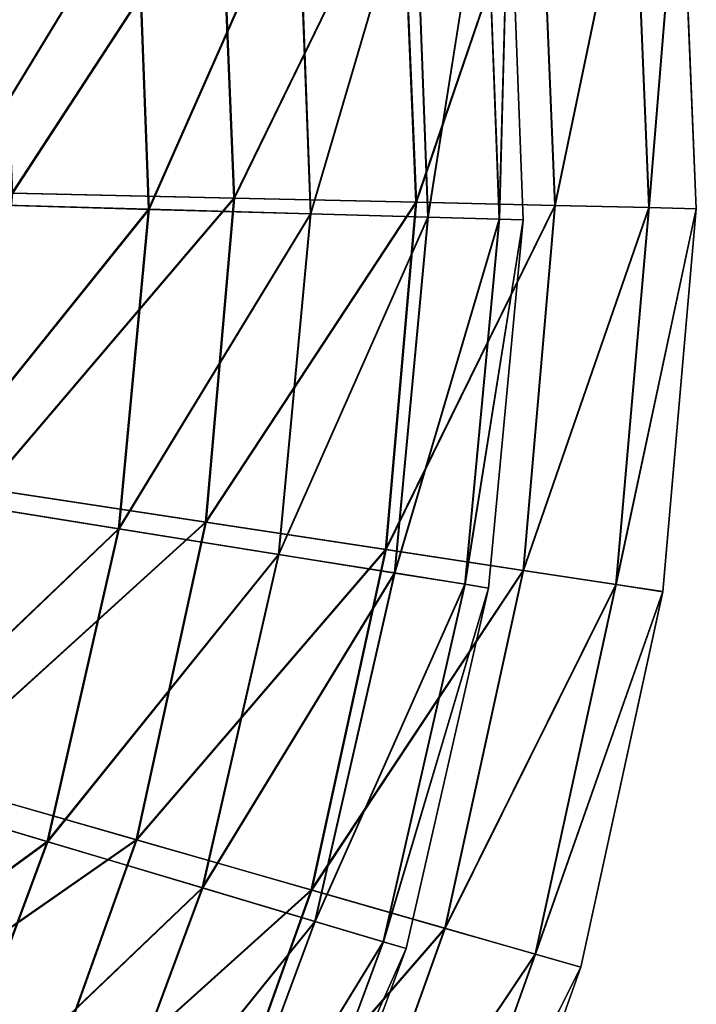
# Model space of a CAD drawing. Header units: millimetres. Extents: x -221 to 238, y -218 to 203.
# Tile 425 of 546: x 220 to 238, y -46 to -20. Entities that reach past the tile are written whole.
import ezdxf

# ---------------------------------------------------------------- set-up
doc = ezdxf.new("R2010")
doc.units = ezdxf.units.MM
doc.header["$LTSCALE"] = 25.4
doc.layers.get('0').update_dxf_attribs({"true_color": 0xff5454})

# ---------------------------------------------------------------- blocks, each defined once
blk = doc.blocks.new('KARO-V-10303.STL#1')
at = {"color": 7, "true_color": 0xffffff}
mesh = blk.add_polyface(dxfattribs=at)
corners = [(236.498, -14.608, 473.988), (234.414, -24.612, 483.72), (236.914, -24.669, 473.988), (234.011, -14.871, 483.72)]
mesh.append_faces([[corners[k] for k in face] for face in [(0, 1, 2), (1, 0, 3)]], dxfattribs={"vtx0": -1, "color": 7})
mesh = blk.add_polyface(dxfattribs=at)
corners = [(234.425, -24.612, 434.27), (236.505, -14.607, 444.003), (236.921, -24.669, 444.003), (234.022, -14.87, 434.27)]
mesh.append_faces([[corners[k] for k in face] for face in [(0, 1, 2), (1, 0, 3)]], dxfattribs={"vtx0": -1, "color": 7})
mesh = blk.add_polyface(dxfattribs=at)
corners = [(237.753, -14.475, 464.02), (236.914, -24.669, 473.988), (238.176, -24.697, 464.02), (236.498, -14.608, 473.988)]
mesh.append_faces([[corners[k] for k in face] for face in [(0, 1, 2), (1, 0, 3)]], dxfattribs={"vtx0": -1, "color": 7})
mesh = blk.add_polyface(dxfattribs=at)
corners = [(236.921, -24.669, 444.003), (237.756, -14.475, 453.972), (238.178, -24.697, 453.972), (236.505, -14.607, 444.003)]
mesh.append_faces([[corners[k] for k in face] for face in [(0, 1, 2), (1, 0, 3)]], dxfattribs={"vtx0": -1, "color": 7})
mesh = blk.add_polyface(dxfattribs=at)
corners = [(237.756, -14.475, 453.972), (238.176, -24.697, 464.02), (238.178, -24.697, 453.972), (237.753, -14.475, 464.02)]
mesh.append_faces([[corners[k] for k in face] for face in [(0, 1, 2), (1, 0, 3)]], dxfattribs={"vtx0": -1, "color": 7})
mesh = blk.add_polyface(dxfattribs=at)
corners = [(234.011, -14.871, 483.72), (230.713, -24.527, 493.061), (234.414, -24.612, 483.72), (230.33, -15.261, 493.061)]
mesh.append_faces([[corners[k] for k in face] for face in [(0, 1, 2), (1, 0, 3)]], dxfattribs={"vtx0": -1, "color": 7})
mesh = blk.add_polyface(dxfattribs=at)
corners = [(230.729, -24.528, 424.927), (234.022, -14.87, 434.27), (234.425, -24.612, 434.27), (230.346, -15.259, 424.927)]
mesh.append_faces([[corners[k] for k in face] for face in [(0, 1, 2), (1, 0, 3)]], dxfattribs={"vtx0": -1, "color": 7})
mesh = blk.add_polyface(dxfattribs=at)
corners = [(233.202, -15.159, 458.871), (232.932, -24.977, 448.872), (233.57, -24.994, 458.871), (232.568, -15.224, 448.872)]
mesh.append_faces([[corners[k] for k in face] for face in [(0, 1, 2), (1, 0, 3)]], dxfattribs={"vtx0": -1, "color": 7})
mesh = blk.add_polyface(dxfattribs=at)
corners = [(232.937, -24.977, 468.871), (233.202, -15.159, 458.871), (233.57, -24.994, 458.871), (232.572, -15.224, 468.871)]
mesh.append_faces([[corners[k] for k in face] for face in [(0, 1, 2), (1, 0, 3)]], dxfattribs={"vtx0": -1, "color": 7})
mesh = blk.add_polyface(dxfattribs=at)
corners = [(230.33, -15.261, 493.061), (225.871, -24.417, 501.865), (230.713, -24.527, 493.061), (225.513, -15.771, 501.865)]
mesh.append_faces([[corners[k] for k in face] for face in [(0, 1, 2), (1, 0, 3)]], dxfattribs={"vtx0": -1, "color": 7})
mesh = blk.add_polyface(dxfattribs=at)
corners = [(225.891, -24.417, 416.121), (230.346, -15.259, 424.927), (230.729, -24.528, 424.927), (225.533, -15.769, 416.121)]
mesh.append_faces([[corners[k] for k in face] for face in [(0, 1, 2), (1, 0, 3)]], dxfattribs={"vtx0": -1, "color": 7})
mesh = blk.add_polyface(dxfattribs=at)
corners = [(230.68, -15.419, 439.033), (227.908, -24.835, 429.515), (231.035, -24.923, 439.033), (227.568, -15.74, 429.515)]
mesh.append_faces([[corners[k] for k in face] for face in [(0, 1, 2), (1, 0, 3)]], dxfattribs={"vtx0": -1, "color": 7})
mesh = blk.add_polyface(dxfattribs=at)
corners = [(227.921, -24.836, 488.231), (230.688, -15.418, 478.71), (231.043, -24.923, 478.71), (227.581, -15.739, 488.231)]
mesh.append_faces([[corners[k] for k in face] for face in [(0, 1, 2), (1, 0, 3)]], dxfattribs={"vtx0": -1, "color": 7})
mesh = blk.add_polyface(dxfattribs=at)
corners = [(232.568, -15.224, 448.872), (231.035, -24.923, 439.033), (232.932, -24.977, 448.872), (230.68, -15.419, 439.033)]
mesh.append_faces([[corners[k] for k in face] for face in [(0, 1, 2), (1, 0, 3)]], dxfattribs={"vtx0": -1, "color": 7})
mesh = blk.add_polyface(dxfattribs=at)
corners = [(231.043, -24.923, 478.71), (232.572, -15.224, 468.871), (232.937, -24.977, 468.871), (230.688, -15.418, 478.71)]
mesh.append_faces([[corners[k] for k in face] for face in [(0, 1, 2), (1, 0, 3)]], dxfattribs={"vtx0": -1, "color": 7})
mesh = blk.add_polyface(dxfattribs=at)
corners = [(225.513, -15.771, 501.865), (219.964, -24.282, 509.992), (225.871, -24.417, 501.865), (219.637, -16.393, 509.992)]
mesh.append_faces([[corners[k] for k in face] for face in [(0, 1, 2), (1, 0, 3)]], dxfattribs={"vtx0": -1, "color": 7})
mesh = blk.add_polyface(dxfattribs=at)
corners = [(219.988, -24.283, 407.992), (225.533, -15.769, 416.121), (225.891, -24.417, 416.121), (219.661, -16.39, 407.992)]
mesh.append_faces([[corners[k] for k in face] for face in [(0, 1, 2), (1, 0, 3)]], dxfattribs={"vtx0": -1, "color": 7})
mesh = blk.add_polyface(dxfattribs=at)
corners = [(227.568, -15.74, 429.515), (223.602, -24.714, 420.468), (227.908, -24.835, 429.515), (223.283, -16.182, 420.468)]
mesh.append_faces([[corners[k] for k in face] for face in [(0, 1, 2), (1, 0, 3)]], dxfattribs={"vtx0": -1, "color": 7})
mesh = blk.add_polyface(dxfattribs=at)
corners = [(223.618, -24.715, 497.279), (227.581, -15.739, 488.231), (227.921, -24.836, 488.231), (223.299, -16.18, 497.279)]
mesh.append_faces([[corners[k] for k in face] for face in [(0, 1, 2), (1, 0, 3)]], dxfattribs={"vtx0": -1, "color": 7})
mesh = blk.add_polyface(dxfattribs=at)
corners = [(223.283, -16.182, 420.468), (218.186, -24.562, 412.04), (223.602, -24.714, 420.468), (217.893, -16.738, 412.04)]
mesh.append_faces([[corners[k] for k in face] for face in [(0, 1, 2), (1, 0, 3)]], dxfattribs={"vtx0": -1, "color": 7})
mesh = blk.add_polyface(dxfattribs=at)
corners = [(218.206, -24.562, 505.71), (223.299, -16.18, 497.279), (223.618, -24.715, 497.279), (217.913, -16.736, 505.71)]
mesh.append_faces([[corners[k] for k in face] for face in [(0, 1, 2), (1, 0, 3)]], dxfattribs={"vtx0": -1, "color": 7})
mesh = blk.add_polyface(dxfattribs=at)
corners = [(225.871, -24.417, 501.865), (219.279, -32.149, 509.992), (225.12, -33.038, 501.865), (219.964, -24.282, 509.992)]
mesh.append_faces([[corners[k] for k in face] for face in [(0, 1, 2), (1, 0, 3)]], dxfattribs={"vtx0": -1, "color": 7})
mesh = blk.add_polyface(dxfattribs=at)
corners = [(219.302, -32.153, 407.992), (225.891, -24.417, 416.121), (225.14, -33.041, 416.121), (219.988, -24.283, 407.992)]
mesh.append_faces([[corners[k] for k in face] for face in [(0, 1, 2), (1, 0, 3)]], dxfattribs={"vtx0": -1, "color": 7})
mesh = blk.add_polyface(dxfattribs=at)
corners = [(223.602, -24.714, 420.468), (217.454, -32.357, 412.04), (222.804, -33.215, 420.468), (218.186, -24.562, 412.04)]
mesh.append_faces([[corners[k] for k in face] for face in [(0, 1, 2), (1, 0, 3)]], dxfattribs={"vtx0": -1, "color": 7})
mesh = blk.add_polyface(dxfattribs=at)
corners = [(217.474, -32.36, 505.71), (223.618, -24.715, 497.279), (222.82, -33.217, 497.279), (218.206, -24.562, 505.71)]
mesh.append_faces([[corners[k] for k in face] for face in [(0, 1, 2), (1, 0, 3)]], dxfattribs={"vtx0": -1, "color": 7})
mesh = blk.add_polyface(dxfattribs=at)
corners = [(230.713, -24.527, 493.061), (225.12, -33.038, 501.865), (229.908, -33.767, 493.061), (225.871, -24.417, 501.865)]
mesh.append_faces([[corners[k] for k in face] for face in [(0, 1, 2), (1, 0, 3)]], dxfattribs={"vtx0": -1, "color": 7})
mesh = blk.add_polyface(dxfattribs=at)
corners = [(225.14, -33.041, 416.121), (230.729, -24.528, 424.927), (229.924, -33.769, 424.927), (225.891, -24.417, 416.121)]
mesh.append_faces([[corners[k] for k in face] for face in [(0, 1, 2), (1, 0, 3)]], dxfattribs={"vtx0": -1, "color": 7})
mesh = blk.add_polyface(dxfattribs=at)
corners = [(234.414, -24.612, 483.72), (229.908, -33.767, 493.061), (233.568, -34.323, 483.72), (230.713, -24.527, 493.061)]
mesh.append_faces([[corners[k] for k in face] for face in [(0, 1, 2), (1, 0, 3)]], dxfattribs={"vtx0": -1, "color": 7})
mesh = blk.add_polyface(dxfattribs=at)
corners = [(229.924, -33.769, 424.927), (234.425, -24.612, 434.27), (233.579, -34.325, 434.27), (230.729, -24.528, 424.927)]
mesh.append_faces([[corners[k] for k in face] for face in [(0, 1, 2), (1, 0, 3)]], dxfattribs={"vtx0": -1, "color": 7})
mesh = blk.add_polyface(dxfattribs=at)
corners = [(236.914, -24.669, 473.988), (233.568, -34.323, 483.72), (236.041, -34.7, 473.988), (234.414, -24.612, 483.72)]
mesh.append_faces([[corners[k] for k in face] for face in [(0, 1, 2), (1, 0, 3)]], dxfattribs={"vtx0": -1, "color": 7})
mesh = blk.add_polyface(dxfattribs=at)
corners = [(233.579, -34.325, 434.27), (236.921, -24.669, 444.003), (236.048, -34.701, 444.003), (234.425, -24.612, 434.27)]
mesh.append_faces([[corners[k] for k in face] for face in [(0, 1, 2), (1, 0, 3)]], dxfattribs={"vtx0": -1, "color": 7})
mesh = blk.add_polyface(dxfattribs=at)
corners = [(227.908, -24.835, 429.515), (222.804, -33.215, 420.468), (227.058, -33.897, 429.515), (223.602, -24.714, 420.468)]
mesh.append_faces([[corners[k] for k in face] for face in [(0, 1, 2), (1, 0, 3)]], dxfattribs={"vtx0": -1, "color": 7})
mesh = blk.add_polyface(dxfattribs=at)
corners = [(222.82, -33.217, 497.279), (227.921, -24.836, 488.231), (227.07, -33.899, 488.231), (223.618, -24.715, 497.279)]
mesh.append_faces([[corners[k] for k in face] for face in [(0, 1, 2), (1, 0, 3)]], dxfattribs={"vtx0": -1, "color": 7})
mesh = blk.add_polyface(dxfattribs=at)
corners = [(231.035, -24.923, 439.033), (227.058, -33.897, 429.515), (230.146, -34.392, 439.033), (227.908, -24.835, 429.515)]
mesh.append_faces([[corners[k] for k in face] for face in [(0, 1, 2), (1, 0, 3)]], dxfattribs={"vtx0": -1, "color": 7})
mesh = blk.add_polyface(dxfattribs=at)
corners = [(227.07, -33.899, 488.231), (231.043, -24.923, 478.71), (230.155, -34.394, 478.71), (227.921, -24.836, 488.231)]
mesh.append_faces([[corners[k] for k in face] for face in [(0, 1, 2), (1, 0, 3)]], dxfattribs={"vtx0": -1, "color": 7})
mesh = blk.add_polyface(dxfattribs=at)
corners = [(238.176, -24.697, 464.02), (236.041, -34.7, 473.988), (237.288, -34.889, 464.02), (236.914, -24.669, 473.988)]
mesh.append_faces([[corners[k] for k in face] for face in [(0, 1, 2), (1, 0, 3)]], dxfattribs={"vtx0": -1, "color": 7})
mesh = blk.add_polyface(dxfattribs=at)
corners = [(236.048, -34.701, 444.003), (238.178, -24.697, 453.972), (237.29, -34.89, 453.972), (236.921, -24.669, 444.003)]
mesh.append_faces([[corners[k] for k in face] for face in [(0, 1, 2), (1, 0, 3)]], dxfattribs={"vtx0": -1, "color": 7})
mesh = blk.add_polyface(dxfattribs=at)
corners = [(238.178, -24.697, 453.972), (237.288, -34.889, 464.02), (237.29, -34.89, 453.972), (238.176, -24.697, 464.02)]
mesh.append_faces([[corners[k] for k in face] for face in [(0, 1, 2), (1, 0, 3)]], dxfattribs={"vtx0": -1, "color": 7})
mesh = blk.add_polyface(dxfattribs=at)
corners = [(232.932, -24.977, 448.872), (230.146, -34.392, 439.033), (232.021, -34.693, 448.872), (231.035, -24.923, 439.033)]
mesh.append_faces([[corners[k] for k in face] for face in [(0, 1, 2), (1, 0, 3)]], dxfattribs={"vtx0": -1, "color": 7})
mesh = blk.add_polyface(dxfattribs=at)
corners = [(230.155, -34.394, 478.71), (232.937, -24.977, 468.871), (232.025, -34.693, 468.871), (231.043, -24.923, 478.71)]
mesh.append_faces([[corners[k] for k in face] for face in [(0, 1, 2), (1, 0, 3)]], dxfattribs={"vtx0": -1, "color": 7})
mesh = blk.add_polyface(dxfattribs=at)
corners = [(233.57, -24.994, 458.871), (232.021, -34.693, 448.872), (232.65, -34.794, 458.871), (232.932, -24.977, 448.872)]
mesh.append_faces([[corners[k] for k in face] for face in [(0, 1, 2), (1, 0, 3)]], dxfattribs={"vtx0": -1, "color": 7})
mesh = blk.add_polyface(dxfattribs=at)
corners = [(232.025, -34.693, 468.871), (233.57, -24.994, 458.871), (232.65, -34.794, 458.871), (232.937, -24.977, 468.871)]
mesh.append_faces([[corners[k] for k in face] for face in [(0, 1, 2), (1, 0, 3)]], dxfattribs={"vtx0": -1, "color": 7})
mesh = blk.add_polyface(dxfattribs=at)
corners = [(225.12, -33.038, 501.865), (217.593, -39.864, 509.992), (223.273, -41.492, 501.865), (219.279, -32.149, 509.992)]
mesh.append_faces([[corners[k] for k in face] for face in [(0, 1, 2), (1, 0, 3)]], dxfattribs={"vtx0": -1, "color": 7})
mesh = blk.add_polyface(dxfattribs=at)
corners = [(217.616, -39.87, 407.992), (225.14, -33.041, 416.121), (223.292, -41.498, 416.121), (219.302, -32.153, 407.992)]
mesh.append_faces([[corners[k] for k in face] for face in [(0, 1, 2), (1, 0, 3)]], dxfattribs={"vtx0": -1, "color": 7})
mesh = blk.add_polyface(dxfattribs=at)
corners = [(222.804, -33.215, 420.468), (215.711, -39.989, 412.04), (220.904, -41.538, 420.468), (217.454, -32.357, 412.04)]
mesh.append_faces([[corners[k] for k in face] for face in [(0, 1, 2), (1, 0, 3)]], dxfattribs={"vtx0": -1, "color": 7})
mesh = blk.add_polyface(dxfattribs=at)
corners = [(215.731, -39.995, 505.71), (222.82, -33.217, 497.279), (220.919, -41.543, 497.279), (217.474, -32.36, 505.71)]
mesh.append_faces([[corners[k] for k in face] for face in [(0, 1, 2), (1, 0, 3)]], dxfattribs={"vtx0": -1, "color": 7})
mesh = blk.add_polyface(dxfattribs=at)
corners = [(227.058, -33.897, 429.515), (220.904, -41.538, 420.468), (225.032, -42.77, 429.515), (222.804, -33.215, 420.468)]
mesh.append_faces([[corners[k] for k in face] for face in [(0, 1, 2), (1, 0, 3)]], dxfattribs={"vtx0": -1, "color": 7})
mesh = blk.add_polyface(dxfattribs=at)
corners = [(220.919, -41.543, 497.279), (227.07, -33.899, 488.231), (225.044, -42.774, 488.231), (222.82, -33.217, 497.279)]
mesh.append_faces([[corners[k] for k in face] for face in [(0, 1, 2), (1, 0, 3)]], dxfattribs={"vtx0": -1, "color": 7})
mesh = blk.add_polyface(dxfattribs=at)
corners = [(229.908, -33.767, 493.061), (223.273, -41.492, 501.865), (227.928, -42.827, 493.061), (225.12, -33.038, 501.865)]
mesh.append_faces([[corners[k] for k in face] for face in [(0, 1, 2), (1, 0, 3)]], dxfattribs={"vtx0": -1, "color": 7})
mesh = blk.add_polyface(dxfattribs=at)
corners = [(223.292, -41.498, 416.121), (229.924, -33.769, 424.927), (227.944, -42.831, 424.927), (225.14, -33.041, 416.121)]
mesh.append_faces([[corners[k] for k in face] for face in [(0, 1, 2), (1, 0, 3)]], dxfattribs={"vtx0": -1, "color": 7})
mesh = blk.add_polyface(dxfattribs=at)
corners = [(233.568, -34.323, 483.72), (227.928, -42.827, 493.061), (231.487, -43.847, 483.72), (229.908, -33.767, 493.061)]
mesh.append_faces([[corners[k] for k in face] for face in [(0, 1, 2), (1, 0, 3)]], dxfattribs={"vtx0": -1, "color": 7})
mesh = blk.add_polyface(dxfattribs=at)
corners = [(227.944, -42.831, 424.927), (233.579, -34.325, 434.27), (231.498, -43.85, 434.27), (229.924, -33.769, 424.927)]
mesh.append_faces([[corners[k] for k in face] for face in [(0, 1, 2), (1, 0, 3)]], dxfattribs={"vtx0": -1, "color": 7})
mesh = blk.add_polyface(dxfattribs=at)
corners = [(230.146, -34.392, 439.033), (225.032, -42.77, 429.515), (228.029, -43.664, 439.033), (227.058, -33.897, 429.515)]
mesh.append_faces([[corners[k] for k in face] for face in [(0, 1, 2), (1, 0, 3)]], dxfattribs={"vtx0": -1, "color": 7})
mesh = blk.add_polyface(dxfattribs=at)
corners = [(225.044, -42.774, 488.231), (230.155, -34.394, 478.71), (228.037, -43.667, 478.71), (227.07, -33.899, 488.231)]
mesh.append_faces([[corners[k] for k in face] for face in [(0, 1, 2), (1, 0, 3)]], dxfattribs={"vtx0": -1, "color": 7})
mesh = blk.add_polyface(dxfattribs=at)
corners = [(236.041, -34.7, 473.988), (231.487, -43.847, 483.72), (233.891, -44.537, 473.988), (233.568, -34.323, 483.72)]
mesh.append_faces([[corners[k] for k in face] for face in [(0, 1, 2), (1, 0, 3)]], dxfattribs={"vtx0": -1, "color": 7})
mesh = blk.add_polyface(dxfattribs=at)
corners = [(231.498, -43.85, 434.27), (236.048, -34.701, 444.003), (233.898, -44.539, 444.003), (233.579, -34.325, 434.27)]
mesh.append_faces([[corners[k] for k in face] for face in [(0, 1, 2), (1, 0, 3)]], dxfattribs={"vtx0": -1, "color": 7})
mesh = blk.add_polyface(dxfattribs=at)
corners = [(232.021, -34.693, 448.872), (228.029, -43.664, 439.033), (229.848, -44.207, 448.872), (230.146, -34.392, 439.033)]
mesh.append_faces([[corners[k] for k in face] for face in [(0, 1, 2), (1, 0, 3)]], dxfattribs={"vtx0": -1, "color": 7})
mesh = blk.add_polyface(dxfattribs=at)
corners = [(228.037, -43.667, 478.71), (232.025, -34.693, 468.871), (229.852, -44.208, 468.871), (230.155, -34.394, 478.71)]
mesh.append_faces([[corners[k] for k in face] for face in [(0, 1, 2), (1, 0, 3)]], dxfattribs={"vtx0": -1, "color": 7})
mesh = blk.add_polyface(dxfattribs=at)
corners = [(232.65, -34.794, 458.871), (229.848, -44.207, 448.872), (230.459, -44.389, 458.871), (232.021, -34.693, 448.872)]
mesh.append_faces([[corners[k] for k in face] for face in [(0, 1, 2), (1, 0, 3)]], dxfattribs={"vtx0": -1, "color": 7})
mesh = blk.add_polyface(dxfattribs=at)
corners = [(229.852, -44.208, 468.871), (232.65, -34.794, 458.871), (230.459, -44.389, 458.871), (232.025, -34.693, 468.871)]
mesh.append_faces([[corners[k] for k in face] for face in [(0, 1, 2), (1, 0, 3)]], dxfattribs={"vtx0": -1, "color": 7})
mesh = blk.add_polyface(dxfattribs=at)
corners = [(237.288, -34.889, 464.02), (233.891, -44.537, 473.988), (235.104, -44.885, 464.02), (236.041, -34.7, 473.988)]
mesh.append_faces([[corners[k] for k in face] for face in [(0, 1, 2), (1, 0, 3)]], dxfattribs={"vtx0": -1, "color": 7})
mesh = blk.add_polyface(dxfattribs=at)
corners = [(233.898, -44.539, 444.003), (237.29, -34.89, 453.972), (235.106, -44.885, 453.972), (236.048, -34.701, 444.003)]
mesh.append_faces([[corners[k] for k in face] for face in [(0, 1, 2), (1, 0, 3)]], dxfattribs={"vtx0": -1, "color": 7})
mesh = blk.add_polyface(dxfattribs=at)
corners = [(237.29, -34.89, 453.972), (235.104, -44.885, 464.02), (235.106, -44.885, 453.972), (237.288, -34.889, 464.02)]
mesh.append_faces([[corners[k] for k in face] for face in [(0, 1, 2), (1, 0, 3)]], dxfattribs={"vtx0": -1, "color": 7})
mesh = blk.add_polyface(dxfattribs=at)
corners = [(220.904, -41.538, 420.468), (212.987, -47.33, 412.04), (217.933, -49.543, 420.468), (215.711, -39.989, 412.04)]
mesh.append_faces([[corners[k] for k in face] for face in [(0, 1, 2), (1, 0, 3)]], dxfattribs={"vtx0": -1, "color": 7})
mesh = blk.add_polyface(dxfattribs=at)
corners = [(213.006, -47.338, 505.71), (220.919, -41.543, 497.279), (217.948, -49.55, 497.279), (215.731, -39.995, 505.71)]
mesh.append_faces([[corners[k] for k in face] for face in [(0, 1, 2), (1, 0, 3)]], dxfattribs={"vtx0": -1, "color": 7})
mesh = blk.add_polyface(dxfattribs=at)
corners = [(223.273, -41.492, 501.865), (214.935, -47.299, 509.992), (220.36, -49.641, 501.865), (217.593, -39.864, 509.992)]
mesh.append_faces([[corners[k] for k in face] for face in [(0, 1, 2), (1, 0, 3)]], dxfattribs={"vtx0": -1, "color": 7})
mesh = blk.add_polyface(dxfattribs=at)
corners = [(214.956, -47.309, 407.992), (223.292, -41.498, 416.121), (220.378, -49.649, 416.121), (217.616, -39.87, 407.992)]
mesh.append_faces([[corners[k] for k in face] for face in [(0, 1, 2), (1, 0, 3)]], dxfattribs={"vtx0": -1, "color": 7})
mesh = blk.add_polyface(dxfattribs=at)
corners = [(225.032, -42.77, 429.515), (217.933, -49.543, 420.468), (221.865, -51.303, 429.515), (220.904, -41.538, 420.468)]
mesh.append_faces([[corners[k] for k in face] for face in [(0, 1, 2), (1, 0, 3)]], dxfattribs={"vtx0": -1, "color": 7})
mesh = blk.add_polyface(dxfattribs=at)
corners = [(217.948, -49.55, 497.279), (225.044, -42.774, 488.231), (221.876, -51.308, 488.231), (220.919, -41.543, 497.279)]
mesh.append_faces([[corners[k] for k in face] for face in [(0, 1, 2), (1, 0, 3)]], dxfattribs={"vtx0": -1, "color": 7})
mesh = blk.add_polyface(dxfattribs=at)
corners = [(227.928, -42.827, 493.061), (220.36, -49.641, 501.865), (224.806, -51.56, 493.061), (223.273, -41.492, 501.865)]
mesh.append_faces([[corners[k] for k in face] for face in [(0, 1, 2), (1, 0, 3)]], dxfattribs={"vtx0": -1, "color": 7})
mesh = blk.add_polyface(dxfattribs=at)
corners = [(220.378, -49.649, 416.121), (227.944, -42.831, 424.927), (224.821, -51.566, 424.927), (223.292, -41.498, 416.121)]
mesh.append_faces([[corners[k] for k in face] for face in [(0, 1, 2), (1, 0, 3)]], dxfattribs={"vtx0": -1, "color": 7})
mesh = blk.add_polyface(dxfattribs=at)
corners = [(228.029, -43.664, 439.033), (221.865, -51.303, 429.515), (224.72, -52.581, 439.033), (225.032, -42.77, 429.515)]
mesh.append_faces([[corners[k] for k in face] for face in [(0, 1, 2), (1, 0, 3)]], dxfattribs={"vtx0": -1, "color": 7})
mesh = blk.add_polyface(dxfattribs=at)
corners = [(221.876, -51.308, 488.231), (228.037, -43.667, 478.71), (224.728, -52.584, 478.71), (225.044, -42.774, 488.231)]
mesh.append_faces([[corners[k] for k in face] for face in [(0, 1, 2), (1, 0, 3)]], dxfattribs={"vtx0": -1, "color": 7})
mesh = blk.add_polyface(dxfattribs=at)
corners = [(231.487, -43.847, 483.72), (224.806, -51.56, 493.061), (228.205, -53.027, 483.72), (227.928, -42.827, 493.061)]
mesh.append_faces([[corners[k] for k in face] for face in [(0, 1, 2), (1, 0, 3)]], dxfattribs={"vtx0": -1, "color": 7})
mesh = blk.add_polyface(dxfattribs=at)
corners = [(224.821, -51.566, 424.927), (231.498, -43.85, 434.27), (228.215, -53.031, 434.27), (227.944, -42.831, 424.927)]
mesh.append_faces([[corners[k] for k in face] for face in [(0, 1, 2), (1, 0, 3)]], dxfattribs={"vtx0": -1, "color": 7})
mesh = blk.add_polyface(dxfattribs=at)
corners = [(229.848, -44.207, 448.872), (224.72, -52.581, 439.033), (226.453, -53.356, 448.872), (228.029, -43.664, 439.033)]
mesh.append_faces([[corners[k] for k in face] for face in [(0, 1, 2), (1, 0, 3)]], dxfattribs={"vtx0": -1, "color": 7})
mesh = blk.add_polyface(dxfattribs=at)
corners = [(224.728, -52.584, 478.71), (229.852, -44.208, 468.871), (226.457, -53.358, 468.871), (228.037, -43.667, 478.71)]
mesh.append_faces([[corners[k] for k in face] for face in [(0, 1, 2), (1, 0, 3)]], dxfattribs={"vtx0": -1, "color": 7})
mesh = blk.add_polyface(dxfattribs=at)
corners = [(233.891, -44.537, 473.988), (228.205, -53.027, 483.72), (230.502, -54.018, 473.988), (231.487, -43.847, 483.72)]
mesh.append_faces([[corners[k] for k in face] for face in [(0, 1, 2), (1, 0, 3)]], dxfattribs={"vtx0": -1, "color": 7})
mesh = blk.add_polyface(dxfattribs=at)
corners = [(228.215, -53.031, 434.27), (233.898, -44.539, 444.003), (230.508, -54.021, 444.003), (231.498, -43.85, 434.27)]
mesh.append_faces([[corners[k] for k in face] for face in [(0, 1, 2), (1, 0, 3)]], dxfattribs={"vtx0": -1, "color": 7})
mesh = blk.add_polyface(dxfattribs=at)
corners = [(230.459, -44.389, 458.871), (226.453, -53.356, 448.872), (227.035, -53.616, 458.871), (229.848, -44.207, 448.872)]
mesh.append_faces([[corners[k] for k in face] for face in [(0, 1, 2), (1, 0, 3)]], dxfattribs={"vtx0": -1, "color": 7})
mesh = blk.add_polyface(dxfattribs=at)
corners = [(226.457, -53.358, 468.871), (230.459, -44.389, 458.871), (227.035, -53.616, 458.871), (229.852, -44.208, 468.871)]
mesh.append_faces([[corners[k] for k in face] for face in [(0, 1, 2), (1, 0, 3)]], dxfattribs={"vtx0": -1, "color": 7})
mesh = blk.add_polyface(dxfattribs=at)
corners = [(235.104, -44.885, 464.02), (230.502, -54.018, 473.988), (231.66, -54.518, 464.02), (233.891, -44.537, 473.988)]
mesh.append_faces([[corners[k] for k in face] for face in [(0, 1, 2), (1, 0, 3)]], dxfattribs={"vtx0": -1, "color": 7})
mesh = blk.add_polyface(dxfattribs=at)
corners = [(230.508, -54.021, 444.003), (235.106, -44.885, 453.972), (231.662, -54.519, 453.972), (233.898, -44.539, 444.003)]
mesh.append_faces([[corners[k] for k in face] for face in [(0, 1, 2), (1, 0, 3)]], dxfattribs={"vtx0": -1, "color": 7})
mesh = blk.add_polyface(dxfattribs=at)
corners = [(235.106, -44.885, 453.972), (231.66, -54.518, 464.02), (231.662, -54.519, 453.972), (235.104, -44.885, 464.02)]
mesh.append_faces([[corners[k] for k in face] for face in [(0, 1, 2), (1, 0, 3)]], dxfattribs={"vtx0": -1, "color": 7})

msp = doc.modelspace()

# ---------------------------------------------------------------- block references
at = {"color": 0}
msp.add_blockref('KARO-V-10303.STL#1', (0, 0), dxfattribs=at)

doc.saveas('drawing.dxf')
